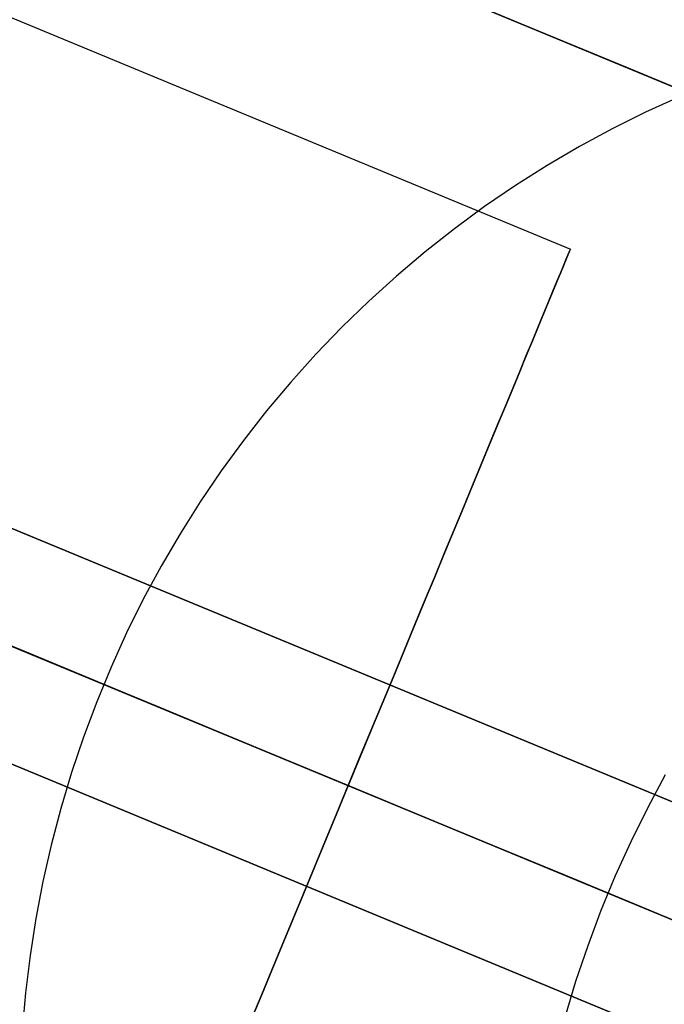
# Model space of a CAD drawing. Extents: x -3378 to 3007, y -425 to 173.
# Tile 354 of 396: x 2277 to 2286, y 12 to 26. Entities that reach past the tile are written whole.
import ezdxf

# ---------------------------------------------------------------- set-up
doc = ezdxf.new("R2010")
doc.units = 0
doc.layers.add('PREDEFINITO', color=7, linetype='CONTINUOUS')

msp = doc.modelspace()

# ---------------------------------------------------------------- linework, layer by layer
at = {"layer": 'PREDEFINITO'}
for p, q in [((2271.607, 27.841, 1837.917), (2284.716, 22.411, 1837.917)), ((2271.607, 27.841, 2262), (2284.716, 22.411, 2262)), ((2271.607, 27.841, 1413.834), (2284.716, 22.411, 1413.834)), ((2286.219, 24.51, 2434.33), (2285.751, 24.297, 2434.395)), ((2285.751, 24.297, 2434.395), (2285.291, 24.068, 2434.458)), ((2285.291, 24.068, 2434.458), (2284.839, 23.824, 2434.518)), ((2284.839, 23.824, 2434.518), (2284.395, 23.563, 2434.575)), ((2284.395, 23.563, 2434.575), (2283.96, 23.288, 2434.63)), ((2283.96, 23.288, 2434.63), (2283.534, 22.997, 2434.682)), ((2283.534, 22.997, 2434.682), (2283.119, 22.692, 2434.732)), ((2299.32, 9.326, 2285), (2267.054, 22.691, 2285)), ((2267.054, 22.691, 2061.458), (2299.32, 9.326, 2061.458)), ((2267.054, 22.691, 1614.375), (2299.32, 9.326, 1614.375)), ((2283.119, 22.692, 2434.732), (2282.714, 22.373, 2434.778)), ((2278.593, 7.629, 1837.917), (2284.716, 22.411, 1837.917)), ((2278.593, 7.629, 2262), (2284.716, 22.411, 2262)), ((2278.593, 7.629, 1413.834), (2284.716, 22.411, 1413.834)), ((2282.714, 22.373, 2434.778), (2282.32, 22.04, 2434.822)), ((2282.32, 22.04, 2434.822), (2281.937, 21.694, 2434.863)), ((2281.937, 21.694, 2434.863), (2281.566, 21.334, 2434.901)), ((2298.746, 7.94, 2286.5), (2266.41, 21.334, 2286.5)), ((2298.746, 7.94, 2283.5), (2266.41, 21.334, 2283.5)), ((2266.41, 21.334, 2062.958), (2298.746, 7.94, 2062.958)), ((2266.41, 21.334, 2059.958), (2298.746, 7.94, 2059.958)), ((2266.41, 21.334, 1612.875), (2298.746, 7.94, 1612.875)), ((2266.41, 21.334, 1615.875), (2298.746, 7.94, 1615.875)), ((2266.41, 21.334, 1829.917), (2281.654, 15.02, 1829.917)), ((2266.41, 21.334, 1845.917), (2281.654, 15.02, 1845.917)), ((2266.41, 21.334, 2254), (2281.654, 15.02, 2254)), ((2266.41, 21.334, 2270), (2281.654, 15.02, 2270)), ((2266.41, 21.334, 1405.834), (2281.654, 15.02, 1405.834)), ((2266.41, 21.334, 1421.834), (2281.654, 15.02, 1421.834)), ((2281.566, 21.334, 2434.901), (2281.208, 20.962, 2434.936)), ((2281.208, 20.962, 2434.936), (2280.862, 20.578, 2434.968)), ((2280.862, 20.578, 2434.968), (2280.53, 20.182, 2434.996)), ((2280.53, 20.182, 2434.996), (2280.211, 19.775, 2435.022)), ((2265.906, 19.919, 2061.458), (2298.172, 6.554, 2061.458)), ((2265.906, 19.919, 1614.375), (2298.172, 6.554, 1614.375)), ((2298.172, 6.554, 2285), (2265.906, 19.919, 2285)), ((2280.211, 19.775, 2435.022), (2279.906, 19.357, 2435.045)), ((2279.906, 19.357, 2435.045), (2279.615, 18.929, 2435.064)), ((2279.615, 18.929, 2435.064), (2279.339, 18.491, 2435.08)), ((2279.339, 18.491, 2435.08), (2279.078, 18.044, 2435.093)), ((2279.078, 18.044, 2435.093), (2278.832, 17.588, 2435.103)), ((2278.832, 17.588, 2435.103), (2278.602, 17.124, 2435.11)), ((2278.602, 17.124, 2435.11), (2278.388, 16.653, 2435.113)), ((2278.388, 16.653, 2435.113), (2278.19, 16.175, 2435.113)), ((2278.19, 16.175, 2435.113), (2278.008, 15.69, 2435.11)), ((2278.008, 15.69, 2435.11), (2277.843, 15.199, 2435.103)), ((2277.843, 15.199, 2435.103), (2277.694, 14.703, 2435.093)), ((2286.022, 15.167, 2470.926), (2285.777, 14.712, 2470.938)), ((2281.654, 15.02, 1845.917), (2281.654, 15.02, 1829.917)), ((2281.654, 15.02, 2270), (2281.654, 15.02, 2254)), ((2281.654, 15.02, 1421.834), (2281.654, 15.02, 1405.834)), ((2277.694, 14.703, 2435.093), (2277.563, 14.202, 2435.08)), ((2285.777, 14.712, 2470.938), (2285.547, 14.248, 2470.946)), ((2285.547, 14.248, 2470.946), (2285.333, 13.776, 2470.95)), ((2277.563, 14.202, 2435.08), (2277.448, 13.698, 2435.064)), ((2285.333, 13.776, 2470.95), (2285.135, 13.298, 2470.95)), ((2277.448, 13.698, 2435.064), (2277.351, 13.189, 2435.045)), ((2285.135, 13.298, 2470.95), (2284.953, 12.813, 2470.946)), ((2277.351, 13.189, 2435.045), (2277.271, 12.678, 2435.022)), ((2284.953, 12.813, 2470.946), (2284.787, 12.322, 2470.938)), ((2277.271, 12.678, 2435.022), (2277.209, 12.165, 2434.996)), ((2284.787, 12.322, 2470.938), (2284.638, 11.827, 2470.926)), ((2277.209, 12.165, 2434.996), (2277.164, 11.65, 2434.968))]:
    msp.add_line(p, q, dxfattribs=at)
at = {"layer": 'PREDEFINITO', "extrusion": (-0.92388, 0.382683, 3.07532e-14)}
for centre in [(-887.028, 1837.917, -2102.226), (-887.028, 2262, -2102.226)]:
    msp.add_circle(centre, 8, dxfattribs=at)
at = {"layer": 'PREDEFINITO', "extrusion": (-0.92388, 0.382683, 1.99174e-13)}
msp.add_circle((-887.028, 1413.834, -2102.226), 8, dxfattribs=at)
at = {"layer": 'PREDEFINITO', "extrusion": (-0.382683, -0.92388, 1.48291e-15)}
msp.add_arc((2855.726, 2295, -897.634), 765.607, 90.328796, 179.999998, dxfattribs=at)
at = {"layer": 'PREDEFINITO', "extrusion": (-0.382683, -0.92388, 8.47377e-16)}
msp.add_arc((2085.726, 2115, -897.634), 765.607, 270.328797, 359.999997, dxfattribs=at)
at = {"layer": 'PREDEFINITO', "extrusion": (-0.382683, -0.92388, -7.97186e-16)}
msp.add_arc((2085.726, 2115, -902.028), 755, 271.138411, 359.999994, dxfattribs=at)
at = {"layer": 'PREDEFINITO', "extrusion": (-0.382683, -0.92388, 6.22162e-16)}
msp.add_arc((2855.726, 2295, -887.028), 770, 90, 180, dxfattribs=at)
at = {"layer": 'PREDEFINITO', "extrusion": (-0.382683, -0.92388, -1.68873e-15)}
msp.add_arc((2085.726, 2115, -887.028), 770, 270, 0, dxfattribs=at)

doc.saveas('drawing.dxf')
